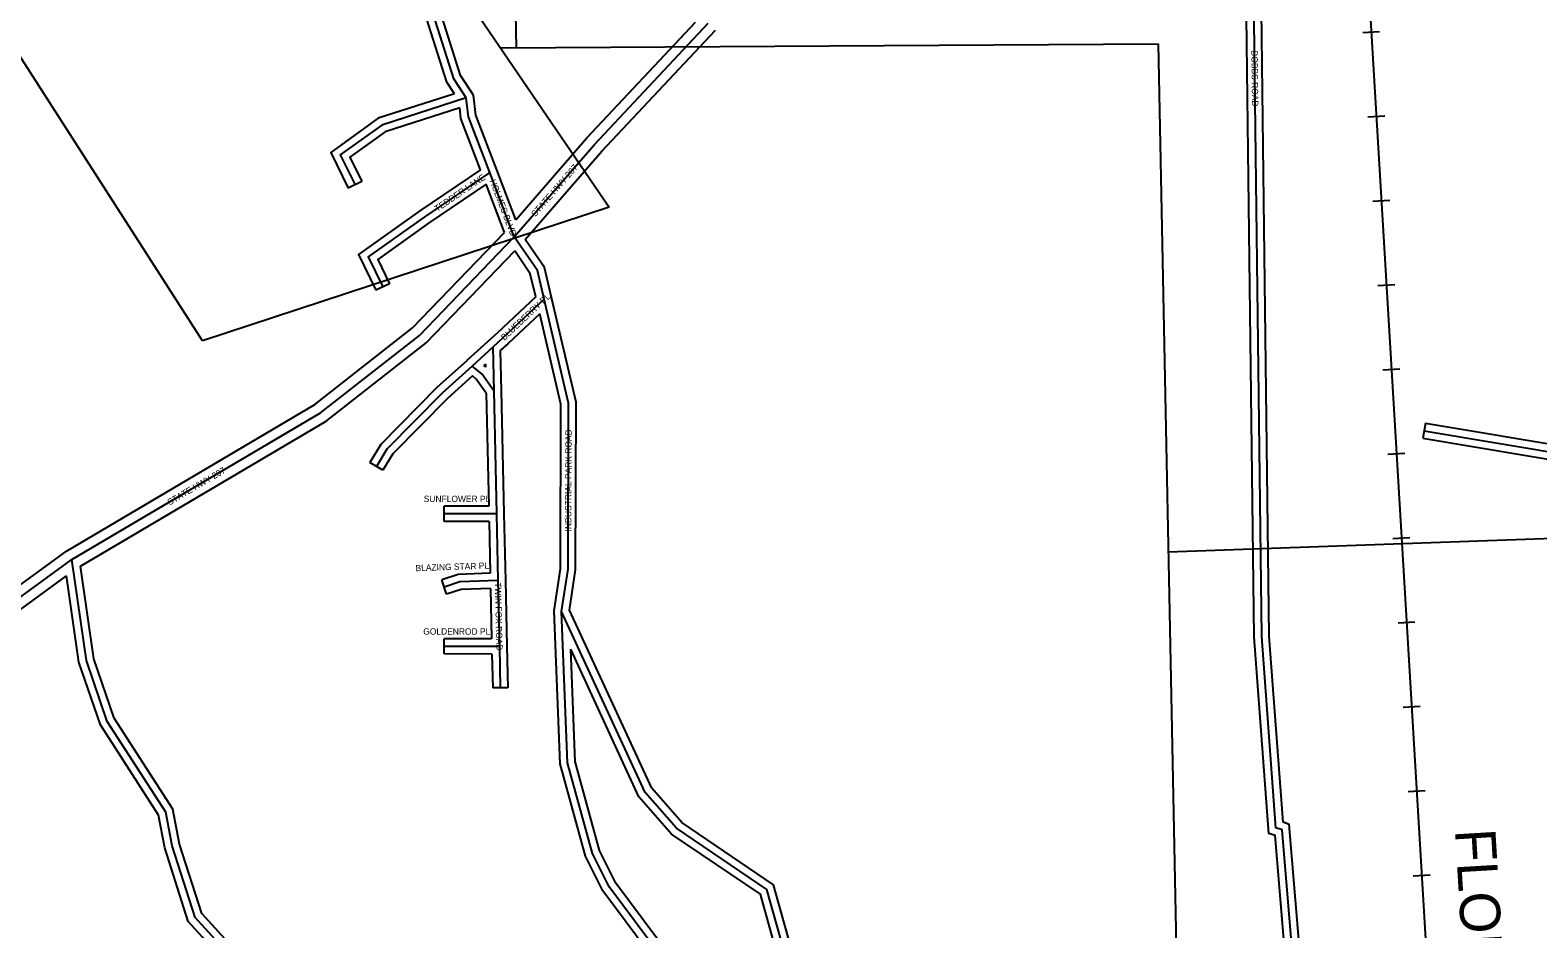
# Model space of a CAD drawing. Extents: x 418523 to 616617, y 1878279 to 2196743.
# Drawn here: x 545231 to 551209, y 2007755 to 2011317 of the extents above; entities that cross this region are included whole.
import ezdxf

# ---------------------------------------------------------------- set-up
doc = ezdxf.new("R2010")
doc.units = 0
for name, color, linetype in [('Level 1', 7, 'Continuous'), ('Level 22', 7, 'Continuous'), ('Level 23', 7, 'Continuous'), ('Level 31', 7, 'Continuous'), ('Level 32', 7, 'Continuous'), ('Level 34', 7, 'Continuous'), ('Level 37', 7, 'Continuous'), ('Level 51', 7, 'Continuous')]:
    doc.layers.add(name, color=color, linetype=linetype)

msp = doc.modelspace()

# ---------------------------------------------------------------- linework, layer by layer
at = {"layer": 'Level 1'}
for p, q in [((547094.887, 2014533.398), (547157.52, 2011246.548)), ((545648.982, 2013367.791), (547526.379, 2010615.734)), ((545914.132, 2010085.973), (544090.999, 2012923.829)), ((547096.304, 2011246.175), (549703.222, 2011262.069)), ((549703.222, 2011262.069), (549812.209, 2005756.52)), ((547526.379, 2010615.734), (545914.132, 2010085.973)), ((549743.059, 2009249.671), (552415.309, 2009343.34))]:
    msp.add_line(p, q, dxfattribs=at)
at = {"layer": 'Level 22'}
for p, q in [((547467.907, 2010863.575), (547919.445, 2011344.088)), ((547150.15, 2010497.586), (547467.907, 2010863.575)), ((546773.985, 2010106.681), (547150.15, 2010497.586))]:
    msp.add_line(p, q, dxfattribs=at)
for points in [[(545396.189, 2009218.4), (546381.264, 2009799.472), (546773.985, 2010106.681)], [(544802.733, 2008686.346), (545112.161, 2009010.882), (545396.189, 2009218.4)]]:
    msp.add_lwpolyline(points, dxfattribs=at)
at = {"layer": 'Level 23'}
for p, q in [((547438.219, 2010890.392), (547868.887, 2011348.696)), ((547497.596, 2010836.755), (547948.596, 2011316.696)), ((547156.221, 2010565.591), (547438.219, 2010890.393)), ((547193.83, 2010486.88), (547497.596, 2010836.754)), ((546747.119, 2010136.449), (547111.364, 2010514.966)), ((546800.854, 2010076.911), (547151.979, 2010441.795))]:
    msp.add_line(p, q, dxfattribs=at)
for points in [[(545374.176, 2009251.856), (546358.682, 2009832.594), (546747.119, 2010136.449)], [(545430.254, 2009192.051), (546403.844, 2009766.351), (546800.854, 2010076.911)], [(544776.984, 2008717.306), (545085.677, 2009041.073), (545374.176, 2009251.856)], [(544833.581, 2008660.731), (545138.646, 2008980.692), (545375.149, 2009153.487)]]:
    msp.add_lwpolyline(points, dxfattribs=at)
at = {"layer": 'Level 31'}
for p, q in [((547150.15, 2010497.586), (547052.64, 2010752.076)), ((547064.528, 2010059.629), (546982.839, 2009985.322)), ((547064.528, 2010059.629), (547068.453, 2009887.242)), ((547068.453, 2009887.242), (547079.365, 2009399.54)), ((547079.365, 2009399.54), (546872.365, 2009399.793)), ((547079.365, 2009399.54), (547085.235, 2009135.141)), ((547085.235, 2009135.141), (547091.115, 2008874.014)), ((547091.115, 2008874.014), (546872.384, 2008874.303)), ((547091.115, 2008874.014), (547094.432, 2008709.993))]:
    msp.add_line(p, q, dxfattribs=at)
for points in [[(550298.955, 2006487.348), (550291.839, 2006987.766), (550195.009, 2008146.668), (550169.99, 2008155.105), (550113.854, 2008913.863), (550058.898, 2013365.598)], [(546960.013, 2011048.373), (546910.153, 2011123.436), (546690.022, 2011818.323)], [(546960.013, 2011048.373), (546624.638, 2010940.641), (546460.402, 2010822.215), (546518.688, 2010703.122)], [(547052.64, 2010752.076), (546968.029, 2010973.071), (546960.013, 2011048.373)], [(547052.64, 2010752.076), (546793.138, 2010576.111), (546570.456, 2010417.856), (546628.426, 2010298.766)], [(547268.602, 2010249.944), (547241.679, 2010363.849), (547150.15, 2010497.586)], [(547268.602, 2010249.944), (547103.942, 2010095.514), (547064.528, 2010059.629)], [(547337.839, 2009012.926), (547363.377, 2009179.771), (547365.332, 2009838.356), (547268.602, 2010249.944)], [(546982.839, 2009985.322), (546863.965, 2009878.396), (546644.256, 2009655.402), (546603.479, 2009587.882)], [(547068.453, 2009887.242), (547021.738, 2009954.659), (546982.839, 2009985.322)], [(550757.81, 2009729.149), (551366.149, 2009627.396), (552567.524, 2009949.453)], [(546528.817, 2005714.026), (546779.623, 2005938.381), (546804.5, 2005988.492), (546773.252, 2006672.268), (546681.939, 2006880.918), (546515.859, 2007106.158), (545884.224, 2007799.738), (545793.144, 2008083.669), (545768.503, 2008217.207), (545536.266, 2008576.114), (545453.309, 2008818.2), (545396.189, 2009218.4)], [(547085.235, 2009135.141), (546933.693, 2009129.774), (546872.45, 2009109.228)], [(549065.279, 2006549.121), (548715.85, 2006741.795), (548100.187, 2007277.096), (547750.896, 2007619.97), (547526.707, 2007920.655), (547460.529, 2008053.951), (547361.419, 2008412.816), (547337.839, 2009012.926)], [(549065.279, 2006549.121), (548899.38, 2006841.262), (548733.092, 2007000.306), (548500.111, 2007117.726), (548408.446, 2007209.637), (548333.828, 2007384.778), (548259.429, 2007526.825), (548151.824, 2007910.441), (547794.001, 2008153.333), (547669.519, 2008295.166), (547337.839, 2009012.926)]]:
    msp.add_lwpolyline(points, dxfattribs=at)
at = {"layer": 'Level 32'}
for p, q in [((547156.221, 2010565.591), (547080.656, 2010762.808)), ((546545.634, 2010716.311), (546491.742, 2010689.935)), ((547111.363, 2010514.967), (547038.164, 2010706.01)), ((546655.4, 2010311.896), (546601.451, 2010285.636)), ((547044.341, 2010081.822), (546962.653, 2010007.515)), ((547094.834, 2010046.646), (547098.446, 2009887.924)), ((547036.034, 2009993.152), (547029.224, 2009986.958)), ((547036.302, 2009981.378), (547029.224, 2009986.958)), ((547036.034, 2009993.153), (547036.302, 2009981.378)), ((547038.661, 2009877.561), (547048.685, 2009429.577)), ((547098.447, 2009887.912), (547109.359, 2009400.211)), ((550762.759, 2009758.739), (550752.861, 2009699.559)), ((546629.159, 2009572.373), (546577.798, 2009603.391)), ((546872.329, 2009369.792), (546872.402, 2009429.793)), ((547048.685, 2009429.576), (546872.402, 2009429.793)), ((547050.024, 2009369.575), (546872.329, 2009369.792)), ((547050.023, 2009369.574), (547054.585, 2009164.074)), ((547109.359, 2009400.206), (547115.229, 2009135.806)), ((546881.993, 2009080.785), (546862.908, 2009137.671)), ((547115.228, 2009135.815), (547121.109, 2008874.689)), ((547055.927, 2009104.082), (547060.432, 2008904.056)), ((546872.345, 2008844.302), (546872.424, 2008904.303)), ((547060.432, 2008904.055), (546872.424, 2008904.303)), ((547061.714, 2008844.051), (546872.345, 2008844.302)), ((547061.715, 2008844.051), (547064.438, 2008709.386)), ((547121.11, 2008874.621), (547124.427, 2008710.599)), ((547124.427, 2008710.599), (547064.438, 2008709.386))]:
    msp.add_line(p, q, dxfattribs=at)
for points in [[(550328.95, 2006488.051), (550321.823, 2006989.229), (550223.265, 2008168.801), (550198.44, 2008177.171), (550143.842, 2008915.156), (550089.224, 2013339.501)], [(550268.538, 2006516.443), (550261.856, 2006986.301), (550166.753, 2008124.536), (550141.539, 2008133.038), (550083.867, 2008912.571), (550029.736, 2013297.557)], [(546989.068, 2011058.852), (546937.478, 2011136.52), (546718.621, 2011827.383)], [(546913.081, 2011064.806), (546882.827, 2011110.351), (546668.686, 2011786.335)], [(546913.081, 2011064.806), (546610.942, 2010967.751), (546422.334, 2010831.751), (546491.742, 2010689.935)], [(547080.658, 2010762.801), (546997.447, 2010980.14), (546989.067, 2011058.852)], [(546934.084, 2011008.532), (546638.334, 2010913.529), (546498.47, 2010812.678), (546545.634, 2010716.311)], [(547016.12, 2010763.557), (546938.613, 2010966.001), (546934.085, 2011008.532)], [(547016.12, 2010763.558), (546776.028, 2010600.756), (546532.355, 2010427.584), (546601.451, 2010285.636)], [(547038.164, 2010706.01), (546810.248, 2010551.465), (546608.557, 2010408.129), (546655.4, 2010311.896)], [(547297.799, 2010256.844), (547269.59, 2010376.185), (547193.831, 2010486.881)], [(547235.412, 2010259.944), (547213.768, 2010351.514), (547151.979, 2010441.795)], [(547235.412, 2010259.944), (547083.58, 2010117.548), (547044.33, 2010081.813)], [(547368.862, 2009017.312), (547393.371, 2009177.443), (547395.342, 2009841.789), (547297.807, 2010256.807)], [(547251.271, 2010192.558), (547124.304, 2010073.48), (547094.833, 2010046.646)], [(547307.749, 2009014.621), (547333.384, 2009182.098), (547335.321, 2009834.921), (547251.271, 2010192.557)], [(546962.776, 2010007.627), (546843.229, 2009900.097), (546620.404, 2009673.939), (546577.798, 2009603.391)], [(550762.759, 2009758.739), (551364.674, 2009658.06), (552527.794, 2009969.861)], [(546984.114, 2009946.116), (546884.701, 2009856.696), (546668.109, 2009636.866), (546629.159, 2009572.373)], [(547038.662, 2009877.561), (546999.638, 2009933.88), (546984.115, 2009946.116)], [(550752.861, 2009699.559), (551367.626, 2009596.731), (552527.01, 2009907.531)], [(546553.342, 2005695.711), (546803.928, 2005919.871), (546834.824, 2005982.106), (546802.967, 2006679.197), (546708.077, 2006896.021), (546539.085, 2007125.211), (545910.798, 2007815.115), (545822.299, 2008091.003), (545796.924, 2008228.506), (545563.454, 2008589.321), (545482.608, 2008825.244), (545430.254, 2009192.052)], [(546504.294, 2005732.34), (546755.319, 2005956.893), (546774.176, 2005994.879), (546743.536, 2006665.339), (546655.799, 2006865.816), (546492.633, 2007087.106), (545857.65, 2007784.362), (545763.99, 2008076.336), (545740.08, 2008205.908), (545509.079, 2008562.906), (545424.009, 2008811.155), (545375.15, 2009153.486)], [(547054.585, 2009164.074), (546928.279, 2009159.602), (546862.908, 2009137.671)], [(547055.926, 2009104.081), (546939.107, 2009099.946), (546881.993, 2009080.785)], [(549041.09, 2006528.201), (548698.572, 2006717.063), (548079.817, 2007255.051), (547728.229, 2007600.181), (547501.038, 2007904.891), (547432.378, 2008043.189), (547331.578, 2008408.172), (547307.749, 2009014.621)], [(549084.412, 2006576.183), (548923.295, 2006859.902), (548750.593, 2007025.082), (548517.935, 2007142.338), (548433.777, 2007226.723), (548360.959, 2007397.638), (548287.465, 2007537.957), (548177.747, 2007929.103), (547814.021, 2008176.003), (547694.931, 2008311.692), (547368.862, 2009017.312)], [(548986.729, 2006626.691), (548733.129, 2006766.526), (548120.556, 2007299.141), (547773.564, 2007639.758), (547552.375, 2007936.419), (547488.681, 2008064.712), (547391.26, 2008417.458), (547373.725, 2008863.75)], [(548986.729, 2006626.692), (548875.464, 2006822.622), (548715.591, 2006975.531), (548482.287, 2007093.113), (548383.114, 2007192.551), (548306.696, 2007371.918), (548231.393, 2007515.692), (548125.899, 2007891.778), (547773.981, 2008130.663), (547644.107, 2008278.639), (547373.725, 2008863.75)]]:
    msp.add_lwpolyline(points, dxfattribs=at)
at = {"layer": 'Level 37'}
for p, q in [((550514.103, 2011307.574), (550581.324, 2011311.6)), ((550534.125, 2010973.311), (550601.349, 2010977.337)), ((550554.149, 2010639.049), (550621.372, 2010643.075)), ((550574.173, 2010304.786), (550641.394, 2010308.812)), ((550594.195, 2009970.524), (550661.419, 2009974.55)), ((550614.219, 2009636.261), (550681.442, 2009640.287)), ((550634.243, 2009301.998), (550701.465, 2009306.025)), ((550654.266, 2008967.736), (550721.489, 2008971.762)), ((550674.289, 2008633.473), (550741.512, 2008637.5)), ((550694.314, 2008299.211), (550761.535, 2008303.236)), ((550714.336, 2007964.948), (550781.559, 2007968.974))]:
    msp.add_line(p, q, dxfattribs=at)
msp.add_lwpolyline([(550343.334, 2014719.061), (550343.621, 2014714.321), (550399.569, 2013782.822), (550448.256, 2012969.898), (550641.212, 2009748.759), (550989.714, 2003931.01), (551073.537, 2002534.68), (551165.834, 2000993.953), (551340.764, 1998073.633), (551558.417, 1994442.608), (551575.076, 1994167.635), (551579.618, 1994091.981), (551658.943, 1992768.766), (551979.044, 1987434.09), (552005.691, 1986987.443), (552155.3, 1986052.784), (552752.879, 1982319.616), (553725.111, 1976246.749)], dxfattribs=at)

# ---------------------------------------------------------------- texts
at = {"layer": 'Level 34'}
for s, height, rotation, p in [('DOBBS ROAD', 25, 270.7062639, (550072.677, 2011236.892)), ('TEDDER LANE', 25, 34.1397611, (546844.66, 2010595.947)), ('STATE HWY 207', 25, 49.03415, (547233.805, 2010574.876)), ('HOLMES BLVD', 24.99916, 290.96365, (547051.694, 2010719.617)), ('BLUEBERRY PL', 25, 43.1626555, (547111.084, 2010085.077)), ('INDUSTRIAL PARK ROAD', 25, 89.8289972, (547376.318, 2009329.499)), ('STATE HWY 207', 25, 30.534575, (545783.85, 2009432.563)), ('SUNFLOWER PL', 24.99916, 359.9290445, (546791.188, 2009446.542)), ('BLAZING STAR PL', 24.99916, 2.0275083, (546758.977, 2009172.154)), ('TWIN FOX ROAD', 24.99916, 271.2890278, (547072.915, 2009127.095)), ('GOLDENROD PL', 25, 359.9236639, (546789.241, 2008921.043))]:
    msp.add_text(s, height=height, rotation=rotation, dxfattribs=at).set_placement(p)
at = {"layer": 'Level 51'}
msp.add_text('FLORIDA EAST COAST RAILROAD', height=160, rotation=273.4270917, dxfattribs=at).set_placement((550879.951, 2008146.893))

doc.saveas('drawing.dxf')
